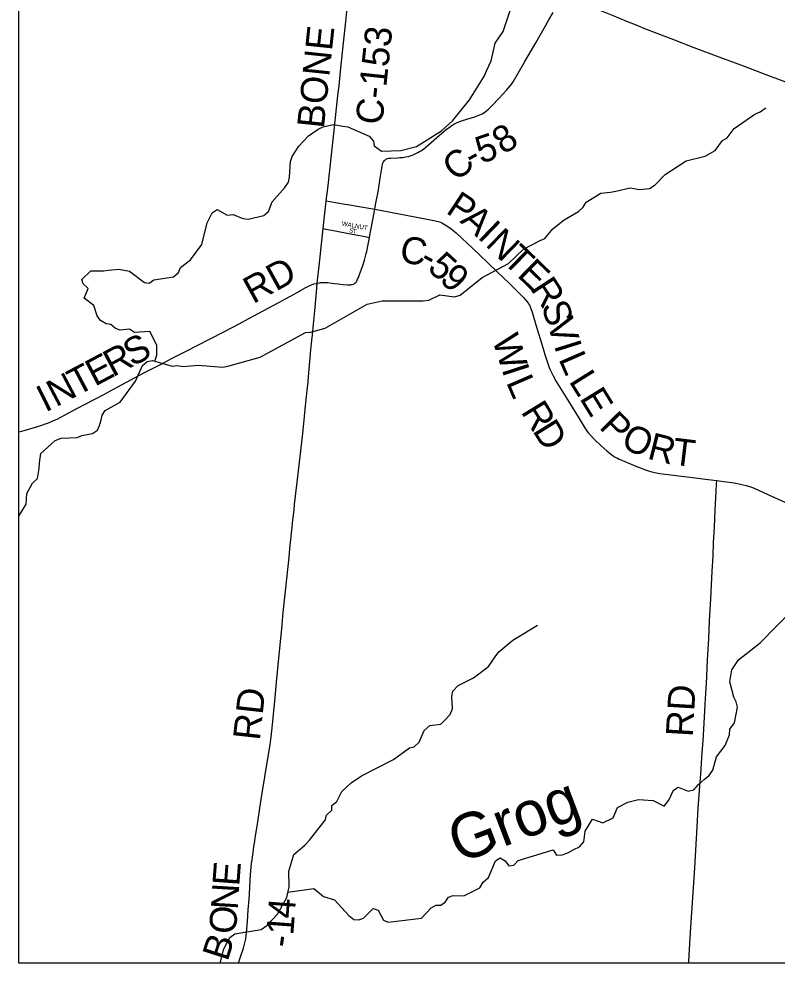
# Model space of a CAD drawing. Extents: x -49 to -8.2, y 9.4 to 23.5.
# Drawn here: x -14.966 to -14.168, y 9.409 to 10.403 of the extents above; entities that cross this region are included whole.
import ezdxf

# ---------------------------------------------------------------- set-up
doc = ezdxf.new("R2010")
doc.units = 0
for name, color, linetype in [('GM_X_Adjacent_County', 7, 'Continuous'), ('GM_X_County_Road', 7, 'Continuous'), ('GM_X_County_Road_Text', 7, 'Continuous'), ('GM_X_Minor_River', 7, 'Continuous'), ('GM_X_Minor_River_Text', 7, 'Continuous'), ('GM_X_Township_Road', 7, 'Continuous'), ('GM_X_Township_Road_Text', 7, 'Continuous'), ('GM_X_Township_Subdivision', 7, 'Continuous'), ('GM_X_Township_Subdivision_Text', 7, 'Continuous')]:
    doc.layers.add(name, color=color, linetype=linetype)

msp = doc.modelspace()

# ---------------------------------------------------------------- linework, layer by layer
at = {"layer": 'GM_X_Adjacent_County'}
msp.add_lwpolyline([(-14.96621, 16.20866), (-8.16621, 16.20866), (-8.16621, 9.40866), (-14.96621, 9.40866)], close=True, dxfattribs=at)
at = {"layer": 'GM_X_County_Road'}
for points in [[(-14.64258, 10.2114), (-14.64092, 10.22438), (-14.63458, 10.2823), (-14.63033, 10.32213), (-14.6292, 10.33262), (-14.62755, 10.34806), (-14.62621, 10.36103), (-14.62448, 10.37772), (-14.62248, 10.39656), (-14.62002, 10.42128), (-14.61784, 10.44354), (-14.61602, 10.46114), (-14.61304, 10.49233), (-14.61224, 10.50036), (-14.61152, 10.50786), (-14.61126, 10.50984), (-14.61096, 10.51142), (-14.61058, 10.51315), (-14.61044, 10.51377)], [(-14.3937, 10.42838), (-14.38916, 10.42652), (-14.36934, 10.41836), (-14.35212, 10.41122), (-14.34008, 10.40618), (-14.32655, 10.40068), (-14.31564, 10.39619), (-14.30755, 10.39296), (-14.29455, 10.38783), (-14.27715, 10.38114), (-14.25564, 10.37301), (-14.2295, 10.3631), (-14.21231, 10.35672), (-14.20271, 10.35312), (-14.17974, 10.34449), (-14.16203, 10.33776), (-14.13059, 10.32601), (-14.10935, 10.31805), (-14.09423, 10.31237), (-14.09301, 10.31192)], [(-14.59157, 10.20243), (-14.59076, 10.20716), (-14.58817, 10.22085), (-14.58698, 10.22771), (-14.58576, 10.23513), (-14.58414, 10.24569), (-14.58374, 10.24806), (-14.58342, 10.24975), (-14.58303, 10.25114), (-14.58256, 10.25222), (-14.58209, 10.25294), (-14.58134, 10.25387), (-14.58069, 10.25445), (-14.58009, 10.25491), (-14.57915, 10.25545), (-14.57804, 10.25588), (-14.57693, 10.25613), (-14.57596, 10.25631), (-14.57477, 10.25645), (-14.56763, 10.25674), (-14.56505, 10.25685), (-14.56215, 10.2571), (-14.5591, 10.25757), (-14.55619, 10.25817), (-14.55429, 10.25871), (-14.55104, 10.25993), (-14.54851, 10.26108), (-14.54628, 10.26217), (-14.54457, 10.26316), (-14.54295, 10.26417), (-14.54041, 10.26589), (-14.53789, 10.26786), (-14.5235, 10.28039), (-14.51629, 10.28659), (-14.51192, 10.28975), (-14.50956, 10.29134), (-14.50819, 10.29219), (-14.50639, 10.29312), (-14.50467, 10.29395), (-14.50044, 10.2956), (-14.49466, 10.29732), (-14.48619, 10.29987), (-14.48365, 10.3008), (-14.48084, 10.30195), (-14.47934, 10.30266), (-14.47784, 10.30348), (-14.47531, 10.30518), (-14.47201, 10.30793), (-14.46847, 10.31135), (-14.46053, 10.31964), (-14.45296, 10.32785), (-14.44877, 10.33279), (-14.44744, 10.33458), (-14.44595, 10.3368), (-14.4405, 10.3458), (-14.43388, 10.35739), (-14.42765, 10.36815), (-14.42203, 10.37782), (-14.41739, 10.3859), (-14.41185, 10.39559), (-14.40835, 10.40182), (-14.40393, 10.40966)], [(-14.64578, 10.18207), (-14.644, 10.19823), (-14.64261, 10.21116), (-14.64258, 10.2114)], [(-14.64258, 10.2114), (-14.63904, 10.21076), (-14.62887, 10.20893), (-14.625, 10.20824), (-14.6183, 10.20707), (-14.59157, 10.20243)], [(-14.59724, 10.17286), (-14.59718, 10.17324), (-14.59266, 10.19695), (-14.59157, 10.20243)], [(-14.59157, 10.20243), (-14.55861, 10.19632), (-14.54032, 10.19273), (-14.52954, 10.1907), (-14.52759, 10.1903), (-14.52609, 10.18995), (-14.5244, 10.18946), (-14.52281, 10.18893), (-14.52113, 10.18818), (-14.51925, 10.18712), (-14.51582, 10.18506), (-14.51129, 10.18183), (-14.50596, 10.1776), (-14.49944, 10.17188), (-14.48909, 10.16203), (-14.48058, 10.15386), (-14.47245, 10.14618), (-14.46258, 10.13672), (-14.44969, 10.12415), (-14.43546, 10.10985), (-14.43286, 10.10708), (-14.43087, 10.10477), (-14.43007, 10.10367), (-14.42963, 10.10301), (-14.42884, 10.10155), (-14.42733, 10.098), (-14.42587, 10.09396), (-14.42194, 10.08089), (-14.41473, 10.05679), (-14.4124, 10.04938), (-14.40954, 10.04018), (-14.40799, 10.03576), (-14.40742, 10.03416), (-14.40675, 10.03265), (-14.40603, 10.03116), (-14.40391, 10.02698), (-14.40046, 10.02105), (-14.3902, 10.00438), (-14.37657, 9.98213), (-14.37109, 9.97328), (-14.37012, 9.97159), (-14.36915, 9.97013), (-14.368, 9.96854), (-14.36658, 9.96681), (-14.36525, 9.96527), (-14.36048, 9.96037), (-14.35334, 9.95342), (-14.34732, 9.948), (-14.34345, 9.94483), (-14.34047, 9.94275), (-14.33857, 9.94155), (-14.33614, 9.94022), (-14.33419, 9.93929), (-14.33089, 9.93785), (-14.31678, 9.93209), (-14.30662, 9.92816), (-14.30129, 9.92639), (-14.29675, 9.9252), (-14.29153, 9.92422), (-14.27703, 9.92233), (-14.25698, 9.9199), (-14.24064, 9.91792), (-14.23156, 9.91677)], [(-14.65214, 10.12473), (-14.65192, 10.12768), (-14.65014, 10.14248), (-14.64578, 10.18207)], [(-14.65214, 10.12473), (-14.64974, 10.12518), (-14.64853, 10.12533), (-14.64728, 10.12543), (-14.64462, 10.12543), (-14.6411, 10.12524), (-14.6371, 10.12478), (-14.63, 10.12402), (-14.62476, 10.12341), (-14.62045, 10.12297), (-14.61937, 10.12293), (-14.61801, 10.12294), (-14.61711, 10.12298), (-14.61592, 10.12315), (-14.61485, 10.12341), (-14.61394, 10.12378), (-14.61332, 10.12407), (-14.6127, 10.12452), (-14.61233, 10.1248), (-14.61162, 10.12543), (-14.61096, 10.12618), (-14.61048, 10.12693), (-14.61004, 10.12776), (-14.60963, 10.12871), (-14.6088, 10.13067), (-14.60836, 10.13185), (-14.60761, 10.13386), (-14.60654, 10.13677), (-14.60555, 10.13937), (-14.60381, 10.14434), (-14.60297, 10.14693), (-14.60244, 10.14876), (-14.60056, 10.1559), (-14.60003, 10.15811), (-14.59929, 10.16196), (-14.59797, 10.16896), (-14.59724, 10.17286)], [(-14.96621, 9.96812), (-14.96328, 9.96893), (-14.94865, 9.9731), (-14.94213, 9.97509), (-14.93834, 9.97639), (-14.93621, 9.97716), (-14.93314, 9.97826), (-14.93031, 9.97953), (-14.92603, 9.98155), (-14.91814, 9.98573), (-14.90524, 9.99255), (-14.87751, 10.00723), (-14.85804, 10.01761), (-14.83393, 10.03043), (-14.81657, 10.03947), (-14.80468, 10.04556), (-14.79005, 10.0531), (-14.77792, 10.0594), (-14.76548, 10.06575), (-14.74968, 10.07371), (-14.73438, 10.08196), (-14.72427, 10.08744), (-14.71416, 10.0929), (-14.70843, 10.09602), (-14.6994, 10.10085), (-14.69199, 10.10478), (-14.68706, 10.10737), (-14.67969, 10.11135), (-14.67077, 10.11636), (-14.66968, 10.11695), (-14.66486, 10.11976), (-14.66136, 10.12149), (-14.65824, 10.12294), (-14.65575, 10.12387), (-14.6534, 10.12448), (-14.65214, 10.12473)], [(-14.23156, 9.91677), (-14.22399, 9.91581), (-14.21324, 9.91431), (-14.20655, 9.913), (-14.20371, 9.91235), (-14.20054, 9.91155), (-14.19853, 9.91097), (-14.19582, 9.91011), (-14.19152, 9.90839), (-14.17849, 9.90254), (-14.15611, 9.89245), (-14.13712, 9.88391), (-14.12435, 9.87823), (-14.12195, 9.87717)]]:
    msp.add_lwpolyline(points, dxfattribs=at)
at = {"layer": 'GM_X_Minor_River'}
for points in [[(-14.82318, 10.04243), (-14.82101, 10.04877), (-14.82108, 10.05921), (-14.8283, 10.07392), (-14.84444, 10.0728), (-14.84971, 10.0761), (-14.85958, 10.07528), (-14.86449, 10.07686), (-14.86937, 10.0811), (-14.8743, 10.08174), (-14.88032, 10.08542), (-14.88387, 10.09041), (-14.88734, 10.10108), (-14.89749, 10.10881), (-14.8932, 10.1192), (-14.89845, 10.12382), (-14.89991, 10.12859), (-14.89051, 10.13758), (-14.87724, 10.13759), (-14.87192, 10.13828), (-14.86109, 10.13928), (-14.84993, 10.13742), (-14.83414, 10.12545), (-14.82922, 10.12462), (-14.82405, 10.12816), (-14.80353, 10.13131), (-14.79836, 10.1358), (-14.79602, 10.14109), (-14.78568, 10.1493), (-14.77354, 10.16547), (-14.76795, 10.18837), (-14.76271, 10.19874), (-14.75736, 10.20209), (-14.7468, 10.19644), (-14.74073, 10.19694), (-14.73035, 10.19262), (-14.72485, 10.19198), (-14.70831, 10.19594), (-14.70333, 10.20005), (-14.69941, 10.21044), (-14.68633, 10.22527), (-14.68247, 10.23091), (-14.68146, 10.23621), (-14.68032, 10.25272), (-14.67854, 10.2582), (-14.6714, 10.26892), (-14.66121, 10.27999), (-14.65127, 10.28669), (-14.64574, 10.28947), (-14.63528, 10.29161), (-14.62506, 10.28996), (-14.61995, 10.28913), (-14.5973, 10.27934), (-14.593, 10.27416), (-14.59211, 10.26921), (-14.5844, 10.2638), (-14.5641, 10.26429), (-14.54755, 10.26844), (-14.52137, 10.28499), (-14.50929, 10.29584), (-14.49177, 10.31763), (-14.4761, 10.34305), (-14.47395, 10.34815), (-14.46909, 10.35872), (-14.46469, 10.37745), (-14.45658, 10.38969), (-14.44812, 10.41482)], [(-14.47844, 10.13066), (-14.45096, 10.1453), (-14.43484, 10.16047), (-14.41748, 10.16954), (-14.41252, 10.17175), (-14.40405, 10.18189), (-14.39237, 10.19123), (-14.37709, 10.20014), (-14.3721, 10.20483), (-14.3692, 10.2101), (-14.35372, 10.21958), (-14.34347, 10.22059), (-14.33795, 10.22146), (-14.32274, 10.22506), (-14.3129, 10.22322), (-14.30245, 10.22442), (-14.29652, 10.22832), (-14.28596, 10.2392), (-14.2636, 10.25333), (-14.24381, 10.25858), (-14.23331, 10.26451), (-14.22541, 10.27504), (-14.22045, 10.27763), (-14.21312, 10.28741), (-14.19132, 10.30269), (-14.18598, 10.30509), (-14.18005, 10.30919)], [(-14.96621, 9.87945), (-14.95849, 9.89184), (-14.95798, 9.90303), (-14.95178, 9.91416), (-14.9466, 9.91903), (-14.94477, 9.92963), (-14.94451, 9.93552), (-14.94306, 9.94537), (-14.92792, 9.95884), (-14.92163, 9.96161), (-14.90474, 9.96215), (-14.89997, 9.96436), (-14.88857, 9.9663), (-14.88359, 9.96984), (-14.88126, 9.97494), (-14.87967, 9.98062), (-14.87866, 9.98573), (-14.87538, 9.99062), (-14.85972, 9.99953), (-14.84334, 10.02134), (-14.83594, 10.03814), (-14.83115, 10.04207), (-14.82563, 10.04313), (-14.80484, 10.03716), (-14.79933, 10.03804), (-14.79346, 10.03683), (-14.77751, 10.03833), (-14.75137, 10.03608), (-14.74642, 10.03716), (-14.71217, 10.04677), (-14.66444, 10.07273), (-14.65931, 10.07323), (-14.6439, 10.0772), (-14.5996, 10.10244), (-14.58363, 10.10603), (-14.54057, 10.10623), (-14.53468, 10.10672), (-14.52324, 10.11226), (-14.50771, 10.11035), (-14.50162, 10.11198), (-14.47844, 10.13066)], [(-14.68295, 9.48325), (-14.65566, 9.48721), (-14.64571, 9.47873), (-14.6338, 9.47515), (-14.61901, 9.45882), (-14.61375, 9.45457), (-14.60844, 9.45431), (-14.60349, 9.45615), (-14.59313, 9.46627), (-14.58784, 9.4643), (-14.58246, 9.45398), (-14.57756, 9.45182), (-14.54223, 9.45611), (-14.53224, 9.467), (-14.52709, 9.46959), (-14.52215, 9.46971), (-14.51738, 9.47269), (-14.51409, 9.47816), (-14.50913, 9.47999), (-14.49795, 9.47965), (-14.48097, 9.48779), (-14.4773, 9.49382), (-14.47174, 9.49868), (-14.46451, 9.51644), (-14.45973, 9.51961), (-14.45446, 9.5165), (-14.45054, 9.51094), (-14.44522, 9.51182), (-14.44061, 9.5167), (-14.40368, 9.5278), (-14.40014, 9.52244), (-14.39426, 9.52255), (-14.38817, 9.52475), (-14.38186, 9.52847), (-14.37595, 9.53124), (-14.37153, 9.53631), (-14.37007, 9.54768), (-14.36233, 9.56011), (-14.35137, 9.55655), (-14.34069, 9.56154), (-14.3362, 9.5725), (-14.32532, 9.57824), (-14.3141, 9.58094), (-14.29856, 9.57998), (-14.28706, 9.57395), (-14.28186, 9.58034), (-14.27719, 9.59072), (-14.27222, 9.59407), (-14.26165, 9.58957), (-14.25575, 9.59101), (-14.25075, 9.59683), (-14.24462, 9.60226), (-14.23984, 9.6058), (-14.23559, 9.61201), (-14.23201, 9.62583), (-14.22258, 9.63767), (-14.21827, 9.6492), (-14.21782, 9.65508), (-14.213, 9.66166), (-14.20958, 9.67833), (-14.21103, 9.68366), (-14.21343, 9.68882), (-14.21779, 9.70483), (-14.21575, 9.71733), (-14.2086, 9.72806), (-14.18582, 9.7458), (-14.16893, 9.76305), (-14.15703, 9.77505)], [(-14.75443, 9.40866), (-14.75029, 9.42387), (-14.74427, 9.43557), (-14.73873, 9.43949), (-14.71117, 9.44388), (-14.70524, 9.44817), (-14.69391, 9.46036), (-14.68422, 9.4779), (-14.68162, 9.48888), (-14.68199, 9.5056), (-14.67666, 9.523), (-14.66517, 9.53272), (-14.66037, 9.53798), (-14.6438, 9.55903), (-14.64241, 9.56452), (-14.63685, 9.56977), (-14.63679, 9.5747), (-14.63143, 9.57881), (-14.62637, 9.58938), (-14.61659, 9.59856), (-14.6057, 9.60582), (-14.57192, 9.62304), (-14.55489, 9.63535), (-14.54995, 9.63643), (-14.54477, 9.64149), (-14.53969, 9.65357), (-14.53375, 9.659), (-14.52216, 9.66037), (-14.51737, 9.66467), (-14.51237, 9.6705), (-14.50964, 9.67654), (-14.51044, 9.68927), (-14.50923, 9.69514), (-14.50385, 9.70115), (-14.48763, 9.7091), (-14.47194, 9.72105), (-14.4648, 9.73121), (-14.46114, 9.73629), (-14.4462, 9.74881), (-14.42021, 9.76461)]]:
    msp.add_lwpolyline(points, dxfattribs=at)
at = {"layer": 'GM_X_Township_Road'}
for points in [[(-14.66168, 10.02169), (-14.65991, 10.04222), (-14.65879, 10.05458), (-14.65794, 10.06415), (-14.6573, 10.07033), (-14.65619, 10.08145), (-14.65547, 10.08855), (-14.65477, 10.09566), (-14.65326, 10.11142), (-14.65259, 10.11926), (-14.65214, 10.12473)], [(-14.72123, 9.51341), (-14.72119, 9.51382), (-14.72077, 9.51751), (-14.72042, 9.52028), (-14.71937, 9.52765), (-14.71875, 9.53164), (-14.71823, 9.53501), (-14.71739, 9.54022), (-14.71467, 9.55741), (-14.71246, 9.57183), (-14.71103, 9.58104), (-14.70996, 9.58779), (-14.7073, 9.60466), (-14.70551, 9.61569), (-14.7018, 9.63869), (-14.70103, 9.64403), (-14.7002, 9.65007), (-14.6988, 9.66304), (-14.69742, 9.67789), (-14.69682, 9.68439), (-14.69503, 9.7045), (-14.69149, 9.74035), (-14.68949, 9.76076), (-14.68909, 9.76509), (-14.68866, 9.76941), (-14.68783, 9.77776), (-14.68552, 9.80031), (-14.68284, 9.82627), (-14.68216, 9.83275), (-14.68136, 9.84016), (-14.68082, 9.8451), (-14.67852, 9.86765), (-14.67808, 9.87198), (-14.67746, 9.87784), (-14.67658, 9.88586), (-14.67591, 9.89173), (-14.67321, 9.91516), (-14.66782, 9.96327), (-14.66597, 9.98056), (-14.66445, 9.99538), (-14.66238, 10.01514), (-14.66183, 10.01999), (-14.66168, 10.02169)], [(-14.26119, 9.40866), (-14.26107, 9.4107), (-14.25948, 9.43519), (-14.25815, 9.45689), (-14.25655, 9.48255), (-14.25471, 9.50905), (-14.25205, 9.55225), (-14.25101, 9.57169), (-14.24942, 9.59509), (-14.24847, 9.60779), (-14.24765, 9.61925), (-14.24686, 9.6304), (-14.24598, 9.64278), (-14.24479, 9.66135), (-14.24404, 9.67437), (-14.24363, 9.68118), (-14.24297, 9.69265), (-14.24241, 9.70319), (-14.24201, 9.71032), (-14.24115, 9.72769), (-14.24063, 9.73886), (-14.24003, 9.75033), (-14.23908, 9.76926), (-14.23786, 9.79221), (-14.23628, 9.82136), (-14.23548, 9.83749), (-14.23482, 9.85145), (-14.23407, 9.86727), (-14.23317, 9.88588), (-14.23207, 9.9051), (-14.2317, 9.91348), (-14.23156, 9.91677)], [(-14.73515, 9.40866), (-14.73323, 9.41412), (-14.72977, 9.42443), (-14.72822, 9.43012), (-14.72735, 9.43425), (-14.72688, 9.43754), (-14.72659, 9.44054), (-14.72563, 9.45262), (-14.7247, 9.4647), (-14.72381, 9.47584), (-14.72345, 9.48141), (-14.72258, 9.49594), (-14.72223, 9.50118), (-14.72155, 9.51012), (-14.72123, 9.51341)]]:
    msp.add_lwpolyline(points, dxfattribs=at)
at = {"layer": 'GM_X_Township_Subdivision'}
msp.add_lwpolyline([(-14.64578, 10.18207), (-14.64328, 10.1816), (-14.63872, 10.18074), (-14.63506, 10.18006), (-14.62804, 10.17884), (-14.61533, 10.17639), (-14.60957, 10.17527), (-14.60167, 10.17365), (-14.59889, 10.17316), (-14.59724, 10.17286)], dxfattribs=at)

# ---------------------------------------------------------------- texts
at = {"layer": 'GM_X_County_Road_Text'}
for s, height, rotation, p in [('BONE', 0.028409, 84.01658, (-14.64519, 10.28691)), ('C-153', 0.028409, 83.96343, (-14.58372, 10.29071)), ('8', 0.02841, 33.92763, (-14.45586, 10.25947)), ('5', 0.02841, 18.61268, (-14.47986, 10.25022)), ('C', 0.02841, 40.74459, (-14.50523, 10.23075)), ('-', 0.02841, 29.06521, (-14.48881, 10.24511)), ('P', 0.02841, 326.48652, (-14.51777, 10.19925)), ('A', 0.02841, 317.96866, (-14.50267, 10.18935)), ('I', 0.02841, 316.07635, (-14.48428, 10.17278)), ('N', 0.02841, 315.94536, (-14.47589, 10.1647)), ('C', 0.02841, 348.55458, (-14.56679, 10.14778)), ('T', 0.02841, 315.93641, (-14.45792, 10.14732)), ('-', 0.02841, 331.29454, (-14.54604, 10.14392)), ('5', 0.02841, 317.41092, (-14.53728, 10.13938)), ('RD', 0.028409, 28.76979, (-14.71973, 10.10246)), ('9', 0.02841, 316.38373, (-14.5245, 10.12763)), ('E', 0.02841, 315.70306, (-14.44268, 10.13256)), ('R', 0.02841, 303.06871, (-14.42851, 10.119)), ('S', 0.02841, 288.39889, (-14.41662, 10.10117)), ('V', 0.02841, 287.40162, (-14.41061, 10.08311)), ('W', 0.02841, 287.71928, (-14.46829, 10.0657)), ('S', 0.02841, 27.91878, (-14.84689, 10.03635)), ('I', 0.02841, 287.3673, (-14.40313, 10.05926)), ('R', 0.02841, 27.91786, (-14.86751, 10.02542)), ('L', 0.02841, 293.60576, (-14.39847, 10.04496)), ('E', 0.02841, 27.9181, (-14.88628, 10.01547)), ('T', 0.02841, 27.91675, (-14.90506, 10.00552)), ('I', 0.02841, 288.00486, (-14.45823, 10.0342)), ('L', 0.02841, 302.06255, (-14.38782, 10.02144)), ('N', 0.02841, 27.88776, (-14.92717, 9.99382)), ('L', 0.02841, 293.33925, (-14.45362, 10.02045)), ('I', 0.02841, 26.38959, (-14.93834, 9.98826)), ('E', 0.02841, 301.58224, (-14.37657, 10.00348)), ('R', 0.02841, 301.46611, (-14.43829, 9.98936)), ('P', 0.02841, 314.79367, (-14.35629, 9.97242)), ('D', 0.02841, 301.85312, (-14.426, 9.96928)), ('O', 0.02841, 335.27286, (-14.33375, 9.95249)), ('R', 0.02841, 345.86299, (-14.30564, 9.94013)), ('T', 0.02841, 353.17, (-14.27912, 9.93371))]:
    msp.add_text(s, height=height, rotation=rotation, dxfattribs=at).set_placement(p)
at = {"layer": 'GM_X_Minor_River_Text'}
msp.add_text('Grog', height=0.047348, rotation=20.6427, dxfattribs=at).set_placement((-14.50304, 9.51318))
at = {"layer": 'GM_X_Township_Road_Text'}
for s, height, rotation, p in [('RD', 0.028409, 83.65999, (-14.71267, 9.64244)), ('RD', 0.028409, 86.63251, (-14.25689, 9.64638)), ('E', 0.02841, 85.71468, (-14.73428, 9.48919)), ('N', 0.02841, 86.54336, (-14.73578, 9.46434)), ('O', 0.02841, 84.71674, (-14.73816, 9.43846)), ('4', 0.02841, 85.75489, (-14.6761, 9.45495)), ('1', 0.02841, 85.66684, (-14.67743, 9.43745)), ('B', 0.02841, 72.19822, (-14.74665, 9.40962)), ('-', 0.02841, 82.14489, (-14.67922, 9.424))]:
    msp.add_text(s, height=height, rotation=rotation, dxfattribs=at).set_placement(p)
at = {"layer": 'GM_X_Township_Subdivision_Text'}
for s, height, rotation, p in [('WALNUT', 0.004735, 349.61126, (-14.62662, 10.18538)), ('S', 0.00473, 347.07706, (-14.61884, 10.17824)), ('T', 0.00473, 351.42358, (-14.61521, 10.17742))]:
    msp.add_text(s, height=height, rotation=rotation, dxfattribs=at).set_placement(p)

doc.saveas('drawing.dxf')
